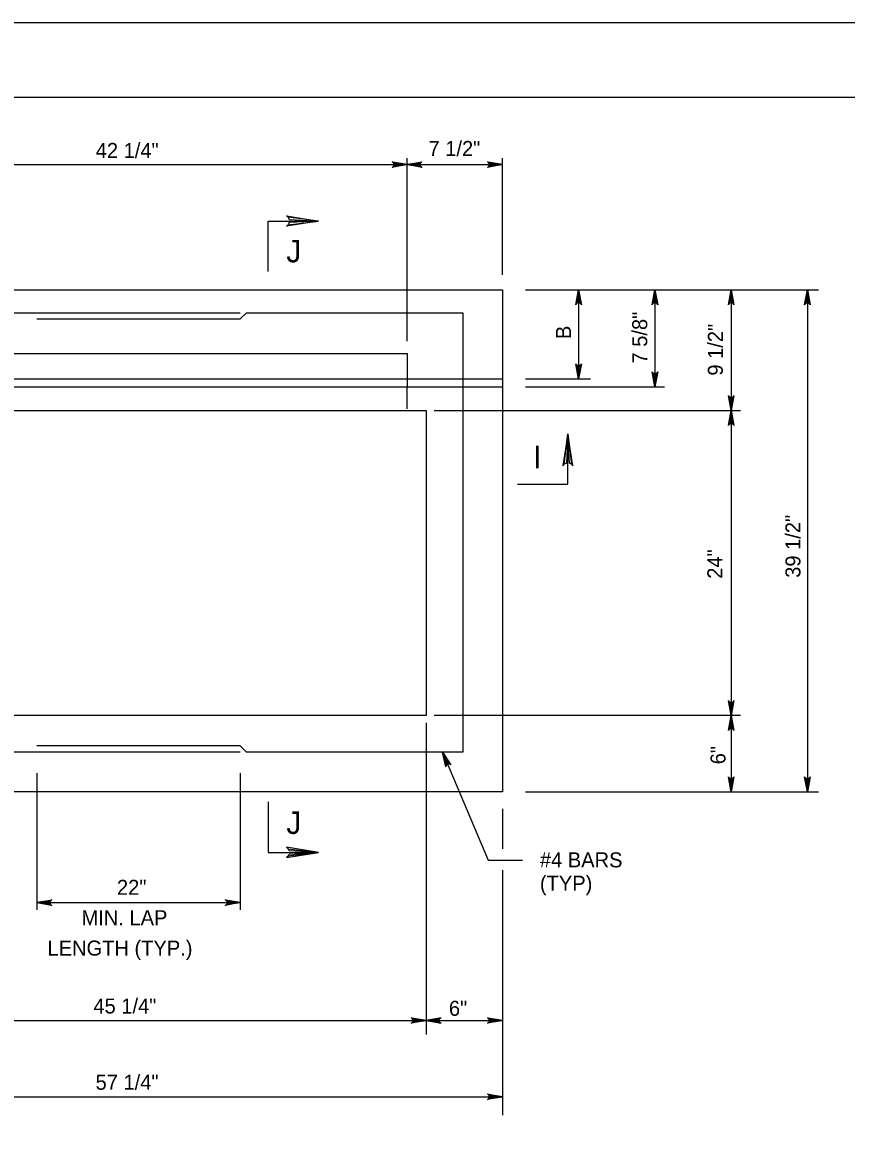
# Model space of a CAD drawing. Extents: x 2087776 to 2104538, y 970919 to 982612.
# Drawn here: x 2102038 to 2102578, y 981872 to 982612 of the extents above; entities that cross this region are included whole.
import ezdxf

# ---------------------------------------------------------------- set-up
doc = ezdxf.new("R2010")
doc.units = 0
doc.layers.add('1', color=7, linetype='Continuous')
doc.layers.add('PLT-BNDY', color=7, linetype='Continuous')

msp = doc.modelspace()

# ---------------------------------------------------------------- linework, layer by layer
at = {"layer": '1'}
for p, q in [((2101875.56, 982519.14), (2102352.65, 982519.14)), ((2102290.15, 982403.42), (2102290.15, 982523.39)), ((2102352.65, 982446.86), (2102352.65, 982523.39)), ((2101875.56, 982437), (2102352.64, 982437)), ((2102352.64, 982437), (2102352.64, 982107.83)), ((2102367.79, 982437), (2102559.85, 982437)), ((2102402.64, 982437), (2102402.64, 982378.66)), ((2102452.64, 982437), (2102452.64, 982373.45)), ((2102502.64, 982437), (2102502.64, 982107.83)), ((2102552.64, 982437), (2102552.64, 982107.83)), ((2101901.6, 982422), (2102180.77, 982422)), ((2102180.77, 982418), (2102184.77, 982422)), ((2102184.77, 982422), (2102326.6, 982422)), ((2102326.6, 982422), (2102326.6, 982133.87)), ((2102047.43, 982418), (2102180.77, 982418)), ((2101938.06, 982395.33), (2102290.15, 982395.33)), ((2102290.15, 982395.33), (2102290.15, 982373.45)), ((2101875.56, 982378.66), (2102352.64, 982378.66)), ((2102367.79, 982378.66), (2102410.36, 982378.66)), ((2101875.56, 982373.45), (2102352.64, 982373.45)), ((2102290.15, 982358.87), (2102290.15, 982373.45)), ((2102367.79, 982373.45), (2102458.91, 982373.45)), ((2101925.56, 982357.83), (2102302.64, 982357.83)), ((2102302.64, 982357.83), (2102302.64, 982157.83)), ((2102307.91, 982357.83), (2102508.78, 982357.83)), ((2102302.64, 982157.83), (2101925.56, 982157.83)), ((2102508.78, 982157.83), (2102307.91, 982157.83)), ((2102302.64, 982153.04), (2102302.64, 981948.58)), ((2102180.77, 982133.87), (2101901.6, 982133.87)), ((2102180.77, 982137.87), (2102047.43, 982137.87)), ((2102180.77, 982137.87), (2102184.77, 982133.87)), ((2102326.6, 982133.87), (2102184.77, 982133.87)), ((2102313.38, 982133.87), (2102343.38, 982062.95)), ((2102047.43, 982120.09), (2102047.43, 982030.33)), ((2102180.77, 982120.09), (2102180.77, 982030.33)), ((2102352.64, 982107.83), (2101875.56, 982107.83)), ((2102367.79, 982107.83), (2102559.85, 982107.83)), ((2102352.64, 982096.65), (2102352.64, 982070.48)), ((2102343.38, 982062.95), (2102365.72, 982062.95)), ((2102352.64, 982056.38), (2102352.64, 981895.67)), ((2102047.43, 982035.15), (2102180.77, 982035.15)), ((2101875.56, 981957.83), (2102352.64, 981957.83)), ((2101875.56, 981907.83), (2102352.64, 981907.83))]:
    msp.add_line(p, q, dxfattribs=at)
for points in [[(2104278.3, 980712.64), (2104278.3, 982563.04), (2101699.56, 982563.04), (2101699.56, 980712.64), (2104278.3, 980712.64), (2104278.3, 980799.12), (2103622.13, 980799.12), (2103622.13, 981011.32), (2104278.3, 981011.32), (2104278.3, 981106.34), (2103622.13, 981106.34), (2103622.13, 980712.64), (2103880.67, 980712.64), (2103880.67, 980799.12), (2103880.67, 980712.64), (2104133.29, 980712.64), (2104133.29, 980799.12), (2104133.29, 980758.72), (2104278.3, 980758.72)], [(2102290.15, 982519.14), (2102280.36, 982517.3), (2102280.74, 982517.56), (2102281.12, 982517.83), (2102281.31, 982518.15), (2102281.5, 982518.48), (2102281.56, 982518.81), (2102281.62, 982519.14), (2102281.56, 982519.47), (2102281.5, 982519.79), (2102281.31, 982520.12), (2102281.12, 982520.45), (2102280.74, 982520.71), (2102280.36, 982520.97), (2102290.15, 982519.14), (2102280.74, 982520.71), (2102281.12, 982520.45), (2102290.15, 982519.14), (2102281.31, 982520.12), (2102281.5, 982519.79), (2102290.15, 982519.14), (2102281.56, 982519.47), (2102281.62, 982519.14), (2102290.15, 982519.14), (2102281.56, 982518.81), (2102281.5, 982518.48), (2102290.15, 982519.14), (2102281.31, 982518.15), (2102281.12, 982517.83), (2102290.15, 982519.14), (2102280.74, 982517.56)], [(2102290.15, 982519.14), (2102299.93, 982520.97), (2102299.56, 982520.71), (2102299.18, 982520.45), (2102298.98, 982520.12), (2102298.79, 982519.79), (2102298.73, 982519.47), (2102298.68, 982519.14), (2102298.73, 982518.81), (2102298.79, 982518.48), (2102298.98, 982518.15), (2102299.18, 982517.83), (2102299.56, 982517.56), (2102299.93, 982517.3), (2102290.15, 982519.14), (2102299.56, 982517.56), (2102299.18, 982517.83), (2102290.15, 982519.14), (2102298.98, 982518.15), (2102298.79, 982518.48), (2102290.15, 982519.14), (2102298.73, 982518.81), (2102298.68, 982519.14), (2102290.15, 982519.14), (2102298.73, 982519.47), (2102298.79, 982519.79), (2102290.15, 982519.14), (2102298.98, 982520.12), (2102299.18, 982520.45), (2102290.15, 982519.14), (2102299.56, 982520.71)], [(2102352.65, 982519.14), (2102342.86, 982517.3), (2102343.24, 982517.56), (2102343.62, 982517.83), (2102343.81, 982518.15), (2102344, 982518.48), (2102344.06, 982518.81), (2102344.12, 982519.14), (2102344.06, 982519.47), (2102344, 982519.79), (2102343.81, 982520.12), (2102343.62, 982520.45), (2102343.24, 982520.71), (2102342.86, 982520.97), (2102352.65, 982519.14), (2102343.24, 982520.71), (2102343.62, 982520.45), (2102352.65, 982519.14), (2102343.81, 982520.12), (2102344, 982519.79), (2102352.65, 982519.14), (2102344.06, 982519.47), (2102344.12, 982519.14), (2102352.65, 982519.14), (2102344.06, 982518.81), (2102344, 982518.48), (2102352.65, 982519.14), (2102343.81, 982518.15), (2102343.62, 982517.83), (2102352.65, 982519.14), (2102343.24, 982517.56)], [(2102199.06, 982449.04), (2102199.06, 982482.11), (2102232.14, 982482.11)], [(2102212.11, 982484.62), (2102212.86, 982483.18), (2102232.14, 982482.11), (2102212.11, 982484.62), (2102211.09, 982485.5), (2102232.14, 982482.11), (2102212.87, 982481.16), (2102212.17, 982479.72), (2102232.14, 982482.11), (2102211.09, 982478.77), (2102212.17, 982479.72)], [(2102402.64, 982437), (2102404.47, 982427.22), (2102404.21, 982427.59), (2102403.95, 982427.97), (2102403.62, 982428.16), (2102403.29, 982428.36), (2102402.96, 982428.41), (2102402.64, 982428.47), (2102402.31, 982428.41), (2102401.98, 982428.36), (2102401.65, 982428.16), (2102401.32, 982427.97), (2102401.06, 982427.59), (2102400.8, 982427.22), (2102402.64, 982437), (2102401.06, 982427.59), (2102401.32, 982427.97), (2102402.64, 982437), (2102401.65, 982428.16), (2102401.98, 982428.36), (2102402.64, 982437), (2102402.31, 982428.41), (2102402.64, 982428.47), (2102402.64, 982437), (2102402.96, 982428.41), (2102403.29, 982428.36), (2102402.64, 982437), (2102403.62, 982428.16), (2102403.95, 982427.97), (2102402.64, 982437), (2102404.21, 982427.59)], [(2102452.64, 982437), (2102454.47, 982427.22), (2102454.21, 982427.59), (2102453.95, 982427.97), (2102453.62, 982428.16), (2102453.29, 982428.36), (2102452.96, 982428.41), (2102452.64, 982428.47), (2102452.31, 982428.41), (2102451.98, 982428.36), (2102451.65, 982428.16), (2102451.32, 982427.97), (2102451.06, 982427.59), (2102450.8, 982427.22), (2102452.64, 982437), (2102451.06, 982427.59), (2102451.32, 982427.97), (2102452.64, 982437), (2102451.65, 982428.16), (2102451.98, 982428.36), (2102452.64, 982437), (2102452.31, 982428.41), (2102452.64, 982428.47), (2102452.64, 982437), (2102452.96, 982428.41), (2102453.29, 982428.36), (2102452.64, 982437), (2102453.62, 982428.16), (2102453.95, 982427.97), (2102452.64, 982437), (2102454.21, 982427.59)], [(2102502.64, 982437), (2102504.47, 982427.22), (2102504.21, 982427.59), (2102503.95, 982427.97), (2102503.62, 982428.16), (2102503.29, 982428.36), (2102502.96, 982428.41), (2102502.64, 982428.47), (2102502.31, 982428.41), (2102501.98, 982428.36), (2102501.65, 982428.16), (2102501.32, 982427.97), (2102501.06, 982427.59), (2102500.8, 982427.22), (2102502.64, 982437), (2102501.06, 982427.59), (2102501.32, 982427.97), (2102502.64, 982437), (2102501.65, 982428.16), (2102501.98, 982428.36), (2102502.64, 982437), (2102502.31, 982428.41), (2102502.64, 982428.47), (2102502.64, 982437), (2102502.96, 982428.41), (2102503.29, 982428.36), (2102502.64, 982437), (2102503.62, 982428.16), (2102503.95, 982427.97), (2102502.64, 982437), (2102504.21, 982427.59)], [(2102552.64, 982437), (2102554.47, 982427.22), (2102554.21, 982427.59), (2102553.95, 982427.97), (2102553.62, 982428.16), (2102553.29, 982428.36), (2102552.96, 982428.41), (2102552.64, 982428.47), (2102552.31, 982428.41), (2102551.98, 982428.36), (2102551.65, 982428.16), (2102551.32, 982427.97), (2102551.06, 982427.59), (2102550.8, 982427.22), (2102552.64, 982437), (2102551.06, 982427.59), (2102551.32, 982427.97), (2102552.64, 982437), (2102551.65, 982428.16), (2102551.98, 982428.36), (2102552.64, 982437), (2102552.31, 982428.41), (2102552.64, 982428.47), (2102552.64, 982437), (2102552.96, 982428.41), (2102553.29, 982428.36), (2102552.64, 982437), (2102553.62, 982428.16), (2102553.95, 982427.97), (2102552.64, 982437), (2102554.21, 982427.59)], [(2102402.64, 982378.66), (2102400.8, 982388.45), (2102401.06, 982388.07), (2102401.32, 982387.69), (2102401.65, 982387.5), (2102401.98, 982387.3), (2102402.31, 982387.25), (2102402.64, 982387.19), (2102402.96, 982387.25), (2102403.29, 982387.3), (2102403.62, 982387.5), (2102403.95, 982387.69), (2102404.21, 982388.07), (2102404.47, 982388.45), (2102402.64, 982378.66), (2102404.21, 982388.07), (2102403.95, 982387.69), (2102402.64, 982378.66), (2102403.62, 982387.5), (2102403.29, 982387.3), (2102402.64, 982378.66), (2102402.96, 982387.25), (2102402.64, 982387.19), (2102402.64, 982378.66), (2102402.31, 982387.25), (2102401.98, 982387.3), (2102402.64, 982378.66), (2102401.65, 982387.5), (2102401.32, 982387.69), (2102402.64, 982378.66), (2102401.06, 982388.07)], [(2102452.64, 982373.45), (2102450.8, 982383.24), (2102451.06, 982382.86), (2102451.32, 982382.48), (2102451.65, 982382.29), (2102451.98, 982382.09), (2102452.31, 982382.04), (2102452.64, 982381.98), (2102452.96, 982382.04), (2102453.29, 982382.09), (2102453.62, 982382.29), (2102453.95, 982382.48), (2102454.21, 982382.86), (2102454.47, 982383.24), (2102452.64, 982373.45), (2102454.21, 982382.86), (2102453.95, 982382.48), (2102452.64, 982373.45), (2102453.62, 982382.29), (2102453.29, 982382.09), (2102452.64, 982373.45), (2102452.96, 982382.04), (2102452.64, 982381.98), (2102452.64, 982373.45), (2102452.31, 982382.04), (2102451.98, 982382.09), (2102452.64, 982373.45), (2102451.65, 982382.29), (2102451.32, 982382.48), (2102452.64, 982373.45), (2102451.06, 982382.86)], [(2102502.64, 982357.83), (2102500.8, 982367.62), (2102501.06, 982367.24), (2102501.32, 982366.86), (2102501.65, 982366.67), (2102501.98, 982366.47), (2102502.31, 982366.42), (2102502.64, 982366.36), (2102502.96, 982366.42), (2102503.29, 982366.47), (2102503.62, 982366.67), (2102503.95, 982366.86), (2102504.21, 982367.24), (2102504.47, 982367.62), (2102502.64, 982357.83), (2102504.21, 982367.24), (2102503.95, 982366.86), (2102502.64, 982357.83), (2102503.62, 982366.67), (2102503.29, 982366.47), (2102502.64, 982357.83), (2102502.96, 982366.42), (2102502.64, 982366.36), (2102502.64, 982357.83), (2102502.31, 982366.42), (2102501.98, 982366.47), (2102502.64, 982357.83), (2102501.65, 982366.67), (2102501.32, 982366.86), (2102502.64, 982357.83), (2102501.06, 982367.24)], [(2102502.64, 982357.83), (2102504.47, 982348.05), (2102504.21, 982348.42), (2102503.95, 982348.8), (2102503.62, 982348.99), (2102503.29, 982349.19), (2102502.96, 982349.24), (2102502.64, 982349.3), (2102502.31, 982349.24), (2102501.98, 982349.19), (2102501.65, 982348.99), (2102501.32, 982348.8), (2102501.06, 982348.42), (2102500.8, 982348.05), (2102502.64, 982357.83), (2102501.06, 982348.42), (2102501.32, 982348.8), (2102502.64, 982357.83), (2102501.65, 982348.99), (2102501.98, 982349.19), (2102502.64, 982357.83), (2102502.31, 982349.24), (2102502.64, 982349.3), (2102502.64, 982357.83), (2102502.96, 982349.24), (2102503.29, 982349.19), (2102502.64, 982357.83), (2102503.62, 982348.99), (2102503.95, 982348.8), (2102502.64, 982357.83), (2102504.21, 982348.42)], [(2102362.47, 982309.55), (2102395.54, 982309.55), (2102395.54, 982342.62)], [(2102398.05, 982322.59), (2102396.61, 982323.34), (2102395.54, 982342.62), (2102398.05, 982322.59), (2102398.93, 982321.57), (2102395.54, 982342.62), (2102394.58, 982323.35), (2102393.15, 982322.65), (2102395.54, 982342.62), (2102392.2, 982321.57), (2102393.15, 982322.65)], [(2102502.64, 982157.83), (2102500.8, 982167.62), (2102501.06, 982167.24), (2102501.32, 982166.86), (2102501.65, 982166.67), (2102501.98, 982166.47), (2102502.31, 982166.42), (2102502.64, 982166.36), (2102502.96, 982166.42), (2102503.29, 982166.47), (2102503.62, 982166.67), (2102503.95, 982166.86), (2102504.21, 982167.24), (2102504.47, 982167.62), (2102502.64, 982157.83), (2102504.21, 982167.24), (2102503.95, 982166.86), (2102502.64, 982157.83), (2102503.62, 982166.67), (2102503.29, 982166.47), (2102502.64, 982157.83), (2102502.96, 982166.42), (2102502.64, 982166.36), (2102502.64, 982157.83), (2102502.31, 982166.42), (2102501.98, 982166.47), (2102502.64, 982157.83), (2102501.65, 982166.67), (2102501.32, 982166.86), (2102502.64, 982157.83), (2102501.06, 982167.24)], [(2102502.64, 982157.83), (2102504.47, 982148.05), (2102504.21, 982148.42), (2102503.95, 982148.8), (2102503.62, 982148.99), (2102503.29, 982149.19), (2102502.96, 982149.24), (2102502.64, 982149.3), (2102502.31, 982149.24), (2102501.98, 982149.19), (2102501.65, 982148.99), (2102501.32, 982148.8), (2102501.06, 982148.42), (2102500.8, 982148.05), (2102502.64, 982157.83), (2102501.06, 982148.42), (2102501.32, 982148.8), (2102502.64, 982157.83), (2102501.65, 982148.99), (2102501.98, 982149.19), (2102502.64, 982157.83), (2102502.31, 982149.24), (2102502.64, 982149.3), (2102502.64, 982157.83), (2102502.96, 982149.24), (2102503.29, 982149.19), (2102502.64, 982157.83), (2102503.62, 982148.99), (2102503.95, 982148.8), (2102502.64, 982157.83), (2102504.21, 982148.42)], [(2102313.38, 982133.87), (2102318.89, 982125.58), (2102318.5, 982125.83), (2102318.11, 982126.07), (2102317.73, 982126.12), (2102317.36, 982126.17), (2102317.03, 982126.1), (2102316.71, 982126.02), (2102316.43, 982125.84), (2102316.15, 982125.66), (2102315.92, 982125.35), (2102315.7, 982125.04), (2102315.6, 982124.6), (2102315.51, 982124.15), (2102313.38, 982133.87), (2102315.6, 982124.6), (2102315.7, 982125.04), (2102313.38, 982133.87), (2102315.92, 982125.35), (2102316.15, 982125.66), (2102313.38, 982133.87), (2102316.43, 982125.84), (2102316.71, 982126.02), (2102313.38, 982133.87), (2102317.03, 982126.1), (2102317.36, 982126.17), (2102313.38, 982133.87), (2102317.73, 982126.12), (2102318.11, 982126.07), (2102313.38, 982133.87), (2102318.5, 982125.83)], [(2102502.64, 982107.83), (2102500.8, 982117.62), (2102501.06, 982117.24), (2102501.32, 982116.86), (2102501.65, 982116.67), (2102501.98, 982116.47), (2102502.31, 982116.42), (2102502.64, 982116.36), (2102502.96, 982116.42), (2102503.29, 982116.47), (2102503.62, 982116.67), (2102503.95, 982116.86), (2102504.21, 982117.24), (2102504.47, 982117.62), (2102502.64, 982107.83), (2102504.21, 982117.24), (2102503.95, 982116.86), (2102502.64, 982107.83), (2102503.62, 982116.67), (2102503.29, 982116.47), (2102502.64, 982107.83), (2102502.96, 982116.42), (2102502.64, 982116.36), (2102502.64, 982107.83), (2102502.31, 982116.42), (2102501.98, 982116.47), (2102502.64, 982107.83), (2102501.65, 982116.67), (2102501.32, 982116.86), (2102502.64, 982107.83), (2102501.06, 982117.24)], [(2102552.64, 982107.83), (2102550.8, 982117.62), (2102551.06, 982117.24), (2102551.32, 982116.86), (2102551.65, 982116.67), (2102551.98, 982116.47), (2102552.31, 982116.42), (2102552.64, 982116.36), (2102552.96, 982116.42), (2102553.29, 982116.47), (2102553.62, 982116.67), (2102553.95, 982116.86), (2102554.21, 982117.24), (2102554.47, 982117.62), (2102552.64, 982107.83), (2102554.21, 982117.24), (2102553.95, 982116.86), (2102552.64, 982107.83), (2102553.62, 982116.67), (2102553.29, 982116.47), (2102552.64, 982107.83), (2102552.96, 982116.42), (2102552.64, 982116.36), (2102552.64, 982107.83), (2102552.31, 982116.42), (2102551.98, 982116.47), (2102552.64, 982107.83), (2102551.65, 982116.67), (2102551.32, 982116.86), (2102552.64, 982107.83), (2102551.06, 982117.24)], [(2102199.06, 982101.13), (2102199.06, 982068.06), (2102232.14, 982068.06)], [(2102212.11, 982065.55), (2102212.86, 982066.99), (2102232.14, 982068.06), (2102212.11, 982065.55), (2102211.09, 982064.67), (2102232.14, 982068.06), (2102212.87, 982069.01), (2102212.17, 982070.45), (2102232.14, 982068.06), (2102211.09, 982071.4), (2102212.17, 982070.45)], [(2102047.43, 982035.15), (2102057.21, 982036.98), (2102056.84, 982036.72), (2102056.46, 982036.46), (2102056.26, 982036.13), (2102056.07, 982035.8), (2102056.01, 982035.47), (2102055.96, 982035.15), (2102056.01, 982034.82), (2102056.07, 982034.49), (2102056.26, 982034.16), (2102056.46, 982033.83), (2102056.84, 982033.57), (2102057.21, 982033.31), (2102047.43, 982035.15), (2102056.84, 982033.57), (2102056.46, 982033.83), (2102047.43, 982035.15), (2102056.26, 982034.16), (2102056.07, 982034.49), (2102047.43, 982035.15), (2102056.01, 982034.82), (2102055.96, 982035.15), (2102047.43, 982035.15), (2102056.01, 982035.47), (2102056.07, 982035.8), (2102047.43, 982035.15), (2102056.26, 982036.13), (2102056.46, 982036.46), (2102047.43, 982035.15), (2102056.84, 982036.72)], [(2102180.77, 982035.15), (2102170.98, 982033.31), (2102171.36, 982033.57), (2102171.74, 982033.83), (2102171.93, 982034.16), (2102172.12, 982034.49), (2102172.18, 982034.82), (2102172.24, 982035.15), (2102172.18, 982035.47), (2102172.12, 982035.8), (2102171.93, 982036.13), (2102171.74, 982036.46), (2102171.36, 982036.72), (2102170.98, 982036.98), (2102180.77, 982035.15), (2102171.36, 982036.72), (2102171.74, 982036.46), (2102180.77, 982035.15), (2102171.93, 982036.13), (2102172.12, 982035.8), (2102180.77, 982035.15), (2102172.18, 982035.47), (2102172.24, 982035.15), (2102180.77, 982035.15), (2102172.18, 982034.82), (2102172.12, 982034.49), (2102180.77, 982035.15), (2102171.93, 982034.16), (2102171.74, 982033.83), (2102180.77, 982035.15), (2102171.36, 982033.57)], [(2102302.64, 981957.83), (2102292.85, 981956), (2102293.23, 981956.26), (2102293.61, 981956.52), (2102293.8, 981956.85), (2102293.99, 981957.17), (2102294.05, 981957.5), (2102294.11, 981957.83), (2102294.05, 981958.16), (2102293.99, 981958.49), (2102293.8, 981958.81), (2102293.61, 981959.14), (2102293.23, 981959.4), (2102292.85, 981959.67), (2102302.64, 981957.83), (2102293.23, 981959.4), (2102293.61, 981959.14), (2102302.64, 981957.83), (2102293.8, 981958.81), (2102293.99, 981958.49), (2102302.64, 981957.83), (2102294.05, 981958.16), (2102294.11, 981957.83), (2102302.64, 981957.83), (2102294.05, 981957.5), (2102293.99, 981957.17), (2102302.64, 981957.83), (2102293.8, 981956.85), (2102293.61, 981956.52), (2102302.64, 981957.83), (2102293.23, 981956.26)], [(2102302.64, 981957.83), (2102312.42, 981956), (2102312.04, 981956.26), (2102311.67, 981956.52), (2102311.47, 981956.85), (2102311.28, 981957.17), (2102311.22, 981957.5), (2102311.17, 981957.83), (2102311.22, 981958.16), (2102311.28, 981958.49), (2102311.47, 981958.81), (2102311.67, 981959.14), (2102312.04, 981959.4), (2102312.42, 981959.67), (2102302.64, 981957.83), (2102312.04, 981959.4), (2102311.67, 981959.14), (2102302.64, 981957.83), (2102311.47, 981958.81), (2102311.28, 981958.49), (2102302.64, 981957.83), (2102311.22, 981958.16), (2102311.17, 981957.83), (2102302.64, 981957.83), (2102311.22, 981957.5), (2102311.28, 981957.17), (2102302.64, 981957.83), (2102311.47, 981956.85), (2102311.67, 981956.52), (2102302.64, 981957.83), (2102312.04, 981956.26)], [(2102352.64, 981957.83), (2102342.85, 981956), (2102343.23, 981956.26), (2102343.61, 981956.52), (2102343.8, 981956.85), (2102343.99, 981957.17), (2102344.05, 981957.5), (2102344.11, 981957.83), (2102344.05, 981958.16), (2102343.99, 981958.49), (2102343.8, 981958.81), (2102343.61, 981959.14), (2102343.23, 981959.4), (2102342.85, 981959.67), (2102352.64, 981957.83), (2102343.23, 981959.4), (2102343.61, 981959.14), (2102352.64, 981957.83), (2102343.8, 981958.81), (2102343.99, 981958.49), (2102352.64, 981957.83), (2102344.05, 981958.16), (2102344.11, 981957.83), (2102352.64, 981957.83), (2102344.05, 981957.5), (2102343.99, 981957.17), (2102352.64, 981957.83), (2102343.8, 981956.85), (2102343.61, 981956.52), (2102352.64, 981957.83), (2102343.23, 981956.26)], [(2102352.64, 981907.83), (2102342.85, 981906), (2102343.23, 981906.26), (2102343.61, 981906.52), (2102343.8, 981906.85), (2102343.99, 981907.17), (2102344.05, 981907.5), (2102344.11, 981907.83), (2102344.05, 981908.16), (2102343.99, 981908.49), (2102343.8, 981908.81), (2102343.61, 981909.14), (2102343.23, 981909.4), (2102342.85, 981909.67), (2102352.64, 981907.83), (2102343.23, 981909.4), (2102343.61, 981909.14), (2102352.64, 981907.83), (2102343.8, 981908.81), (2102343.99, 981908.49), (2102352.64, 981907.83), (2102344.05, 981908.16), (2102344.11, 981907.83), (2102352.64, 981907.83), (2102344.05, 981907.5), (2102343.99, 981907.17), (2102352.64, 981907.83), (2102343.8, 981906.85), (2102343.61, 981906.52), (2102352.64, 981907.83), (2102343.23, 981906.26)]]:
    msp.add_lwpolyline(points, dxfattribs=at)
at = {"layer": 'PLT-BNDY'}
msp.add_lwpolyline([(2101571.61, 982612.25), (2104330.79, 982612.25), (2104330.79, 980663.43), (2101571.61, 980663.43)], close=True, dxfattribs=at)

# ---------------------------------------------------------------- texts
at = {"layer": '1'}
for s, height, p in [('42 1/4"', 9.843, (2102086.03, 982523.46)), ('J', 14.76, (2102210.98, 982455.01)), ('I', 14.76, (2102372.84, 982319.96)), ('J', 14.76, (2102210.98, 982080.16)), ('#4 BARS', 9.843, (2102377.24, 982058.26)), ('22"', 9.843, (2102099.96, 982040.25)), ('(TYP)', 9.843, (2102377.24, 982042.91)), ('MIN. LAP', 9.843, (2102076.71, 982020.33)), ('LENGTH (TYP.)', 9.8425, (2102054.4, 982000.41)), ('45 1/4"', 9.843, (2102084.5, 981962.41)), ('57 1/4"', 9.843, (2102085.91, 981912.42))]:
    msp.add_text(s, height=height, dxfattribs=at).set_placement(p)
for s, height, rotation, p in [('7 1/2"', 9.843, 360, (2102304.21, 982524.76)), ('7 5/8"', 9.843, 90, (2102447.6, 982388.67)), ('B', 9.84, 90, (2102397.6, 982404.71)), ('9 1/2"', 9.843, 90, (2102497.18, 982380.72)), ('39 1/2"', 9.843, 90, (2102548.06, 982248.15)), ('24"', 9.843, 90, (2102496.84, 982247.51)), ('6"', 9.843, 90, (2102498.94, 982125.85)), ('6"', 9.843, 360, (2102317.57, 981960.92))]:
    msp.add_text(s, height=height, rotation=rotation, dxfattribs=at).set_placement(p)

doc.saveas('drawing.dxf')
